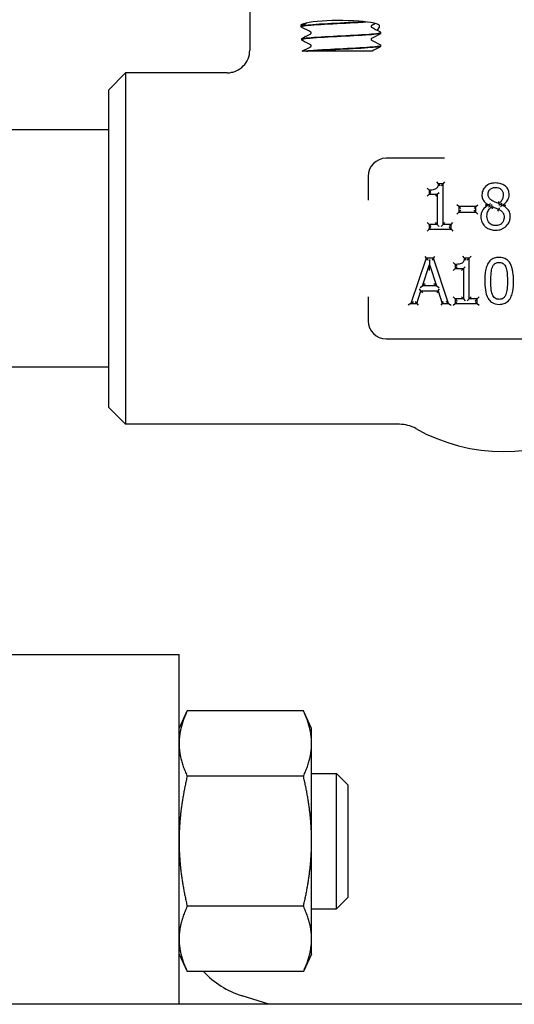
# Model space of a CAD drawing. Header units: inches. Extents: x 24 to 1128, y -69 to 748.
# Tile 515 of 656: x 771.15 to 773.89, y 295.36 to 300.81. Entities that reach past the tile are written whole.
import ezdxf

# ---------------------------------------------------------------- set-up
doc = ezdxf.new("R2010")
doc.units = ezdxf.units.IN
doc.header["$LTSCALE"] = 32
doc.header["$MEASUREMENT"] = 0
doc.layers.add('Visible (ANSI)', color=7, linetype='Continuous', lineweight=30)

msp = doc.modelspace()

# ---------------------------------------------------------------- linework, layer by layer
at = {"layer": 'Visible (ANSI)'}
for p, q in [((772.42173, 301.42117), (772.42173, 300.6448)), ((772.70923, 300.77715), (772.70923, 300.77648)), ((772.70923, 300.70565), (772.70923, 300.70498)), ((773.14673, 300.7414), (773.14673, 300.74073)), ((773.14673, 300.6699), (773.14673, 300.66923)), ((772.73677, 300.63992), (772.71231, 300.63992)), ((772.73677, 300.63992), (772.74334, 300.63992)), ((772.82334, 300.63992), (772.74334, 300.63992)), ((773.09907, 300.63992), (772.82334, 300.63992)), ((771.64048, 300.42617), (771.73423, 300.51992)), ((771.73423, 300.51992), (771.73423, 298.57242)), ((772.29562, 300.51992), (771.73423, 300.51992)), ((771.64048, 298.66617), (771.64048, 300.42617)), ((771.64048, 300.20367), (769.89048, 300.20367)), ((773.50082, 300.04617), (773.17798, 300.04617)), ((773.07798, 299.94617), (773.07798, 299.81365)), ((773.46667, 299.90451), (773.45705, 299.91492)), ((773.4926, 299.90451), (773.46667, 299.90451)), ((773.4926, 299.90451), (773.48218, 299.89409)), ((773.4926, 299.90451), (773.50301, 299.91492)), ((773.4926, 299.67922), (773.4926, 299.90451)), ((773.415, 299.86966), (773.40459, 299.88008)), ((773.415, 299.84677), (773.40459, 299.83635)), ((773.415, 299.86966), (773.415, 299.84677)), ((773.415, 299.84677), (773.42542, 299.85718)), ((773.415, 299.84677), (773.46039, 299.84677)), ((773.46039, 299.84677), (773.44997, 299.83635)), ((773.46039, 299.84677), (773.4708, 299.85718)), ((773.46039, 299.84677), (773.46039, 299.67922)), ((773.57992, 299.77829), (773.5695, 299.78871)), ((773.67453, 299.77829), (773.57992, 299.77829)), ((773.57992, 299.77829), (773.59033, 299.76787)), ((773.57992, 299.77829), (773.57992, 299.7479)), ((773.67453, 299.77829), (773.66411, 299.76787)), ((773.67453, 299.77829), (773.68494, 299.78871)), ((773.67453, 299.7479), (773.67453, 299.77829)), ((773.75464, 299.79421), (773.74422, 299.78822)), ((773.74422, 299.78822), (773.74422, 299.78721)), ((773.75316, 299.78163), (773.74422, 299.78721)), ((773.76428, 299.7787), (773.76311, 299.79042)), ((773.80074, 299.79531), (773.80272, 299.78371)), ((773.80998, 299.77913), (773.82039, 299.78579)), ((773.81138, 299.79234), (773.82039, 299.7868)), ((773.82039, 299.78579), (773.82039, 299.7868)), ((773.5695, 299.73749), (773.57992, 299.7479)), ((773.57992, 299.7479), (773.59033, 299.75832)), ((773.57992, 299.7479), (773.67453, 299.7479)), ((773.67453, 299.7479), (773.66411, 299.75832)), ((773.67453, 299.7479), (773.68494, 299.73749)), ((773.79588, 299.75399), (773.80094, 299.7631)), ((773.415, 299.67922), (773.40459, 299.68964)), ((773.46039, 299.67922), (773.415, 299.67922)), ((773.415, 299.67922), (773.415, 299.6537)), ((773.415, 299.67922), (773.42542, 299.66881)), ((773.46039, 299.67922), (773.44997, 299.68964)), ((773.46039, 299.67922), (773.4708, 299.66881)), ((773.4926, 299.67922), (773.48218, 299.66881)), ((773.4926, 299.67922), (773.50301, 299.68964)), ((773.53697, 299.67922), (773.4926, 299.67922)), ((773.53697, 299.67922), (773.52655, 299.66881)), ((773.53697, 299.67922), (773.54738, 299.68964)), ((773.53697, 299.6537), (773.53697, 299.67922)), ((773.40459, 299.64328), (773.415, 299.6537)), ((773.415, 299.6537), (773.42542, 299.66411)), ((773.415, 299.6537), (773.53697, 299.6537)), ((773.53697, 299.6537), (773.52655, 299.66411)), ((773.53697, 299.6537), (773.54738, 299.64328)), ((773.39809, 299.49208), (773.31381, 299.24208)), ((773.37925, 299.34034), (773.41774, 299.45804)), ((773.39061, 299.50249), (773.39809, 299.49208)), ((773.43901, 299.49208), (773.39809, 299.49208)), ((773.39809, 299.49208), (773.40557, 299.48166)), ((773.4145, 299.48166), (773.41772, 299.48399)), ((773.41772, 299.48399), (773.41774, 299.45804)), ((773.41772, 299.48399), (773.42094, 299.48166)), ((773.41777, 299.42461), (773.41774, 299.45804)), ((773.41774, 299.45804), (773.45643, 299.34034)), ((773.43901, 299.49208), (773.43153, 299.48166)), ((773.43901, 299.49208), (773.44649, 299.50249)), ((773.52329, 299.24208), (773.43901, 299.49208)), ((773.55955, 299.45804), (773.54914, 299.46846)), ((773.55955, 299.45804), (773.55955, 299.43515)), ((773.61122, 299.49289), (773.6016, 299.50331)), ((773.63715, 299.49289), (773.61122, 299.49289)), ((773.63715, 299.49289), (773.62673, 299.48247)), ((773.63715, 299.49289), (773.64756, 299.50331)), ((773.63715, 299.2676), (773.63715, 299.49289)), ((773.55955, 299.43515), (773.54914, 299.42473)), ((773.55955, 299.43515), (773.56997, 299.44557)), ((773.55955, 299.43515), (773.60494, 299.43515)), ((773.60494, 299.43515), (773.59452, 299.42473)), ((773.60494, 299.43515), (773.61535, 299.44557)), ((773.60494, 299.43515), (773.60494, 299.2676)), ((773.39361, 299.35075), (773.37925, 299.34034)), ((773.45643, 299.34034), (773.44205, 299.35075)), ((773.34744, 299.24208), (773.37013, 299.31197)), ((773.37013, 299.31197), (773.36256, 299.32239)), ((773.36488, 299.32992), (773.37925, 299.34034)), ((773.37013, 299.31197), (773.3777, 299.30156)), ((773.37013, 299.31197), (773.46555, 299.31197)), ((773.45643, 299.34034), (773.37925, 299.34034)), ((773.45643, 299.34034), (773.47082, 299.32992)), ((773.46555, 299.31197), (773.45798, 299.30156)), ((773.46555, 299.31197), (773.47312, 299.32239)), ((773.46555, 299.31197), (773.48824, 299.24208)), ((773.07798, 299.27868), (773.07798, 299.14617)), ((773.31381, 299.24208), (773.2993, 299.23166)), ((773.31381, 299.24208), (773.32831, 299.25249)), ((773.31381, 299.24208), (773.34744, 299.24208)), ((773.34744, 299.24208), (773.33987, 299.25249)), ((773.34744, 299.24208), (773.35501, 299.23166)), ((773.48824, 299.24208), (773.48067, 299.23166)), ((773.48824, 299.24208), (773.49581, 299.25249)), ((773.48824, 299.24208), (773.52329, 299.24208)), ((773.52329, 299.24208), (773.50879, 299.25249)), ((773.52329, 299.24208), (773.53779, 299.23166)), ((773.55955, 299.2676), (773.54914, 299.27802)), ((773.54914, 299.23166), (773.55955, 299.24208)), ((773.60494, 299.2676), (773.55955, 299.2676)), ((773.55955, 299.2676), (773.55955, 299.24208)), ((773.55955, 299.2676), (773.56997, 299.25719)), ((773.55955, 299.24208), (773.56997, 299.25249)), ((773.55955, 299.24208), (773.68152, 299.24208)), ((773.60494, 299.2676), (773.59452, 299.27802)), ((773.60494, 299.2676), (773.61535, 299.25719)), ((773.63715, 299.2676), (773.62673, 299.25719)), ((773.63715, 299.2676), (773.64756, 299.27802)), ((773.68152, 299.2676), (773.63715, 299.2676)), ((773.68152, 299.2676), (773.6711, 299.25719)), ((773.68152, 299.24208), (773.6711, 299.25249)), ((773.68152, 299.2676), (773.69193, 299.27802)), ((773.68152, 299.24208), (773.68152, 299.2676)), ((773.68152, 299.24208), (773.69193, 299.23166)), ((773.17798, 299.04617), (774.47798, 299.04617)), ((771.64048, 298.88867), (769.89048, 298.88867)), ((771.64048, 298.66617), (771.73423, 298.57242)), ((773.25031, 298.57242), (771.73423, 298.57242)), ((771.09013, 297.29617), (772.03013, 297.29617)), ((772.03013, 295.35867), (772.03013, 297.29617)), ((772.03013, 296.88738), (772.07522, 296.98406)), ((772.71905, 296.98406), (772.07522, 296.98406)), ((772.76413, 296.88738), (772.71905, 296.98406)), ((772.76413, 296.80364), (772.76413, 296.88738)), ((772.76413, 296.26238), (772.76413, 296.80364)), ((772.71905, 296.62322), (772.07522, 296.62322)), ((772.76413, 296.63738), (772.90263, 296.63738)), ((772.90263, 295.88738), (772.90263, 296.63738)), ((772.96513, 296.57488), (772.90263, 296.63738)), ((772.96513, 296.57488), (772.96513, 295.94988)), ((772.76413, 295.72111), (772.76413, 296.26238)), ((772.96513, 295.94988), (772.90263, 295.88738)), ((772.71905, 295.90153), (772.07522, 295.90153)), ((772.76413, 295.88738), (772.90263, 295.88738)), ((772.76413, 295.63738), (772.76413, 295.72111)), ((772.03013, 295.63738), (772.07522, 295.54069)), ((772.76413, 295.63738), (772.71905, 295.54069)), ((772.71905, 295.54069), (772.07522, 295.54069)), ((796.86063, 295.35867), (760.36063, 295.35867)), ((772.5274, 295.35867), (772.37916, 295.40562))]:
    msp.add_line(p, q, dxfattribs=at)
for centre, radius, start, end in [((773.17798, 299.94617), 0.1, 90, 180), ((773.17798, 299.14617), 0.1, 180, 270), ((773.25031, 298.38492), 0.1875, 60.65517, 90), ((773.82798, 299.41242), 0.99125, 240.65517, 299.34483), ((772.53013, 295.88228), 0.5, 223.0936, 252.42528)]:
    msp.add_arc(centre, radius, start, end, dxfattribs=at)
msp.add_ellipse((772.9208, 300.78047), major_axis=(0.21875, 0), ratio=0.1316525, start_param=0.1108904, end_param=3.4219418, dxfattribs=at)
for points, knots in [([(772.70923, 300.77717), (772.70929, 300.77863), (772.70983, 300.78), (772.71108, 300.78188), (772.71175, 300.78249), (772.71291, 300.78338), (772.71343, 300.78369), (772.71393, 300.78395)], [0, 0, 0, 0, 0.020588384, 0.020588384, 0.04017257, 0.04017257, 0.058516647, 0.058516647, 0.058516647, 0.058516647]), ([(772.71393, 300.76967), (772.71315, 300.77008), (772.71231, 300.77058), (772.71091, 300.77203), (772.71041, 300.77266), (772.70958, 300.77432), (772.70928, 300.77537), (772.70923, 300.77645)], [0, 0, 0, 0, 0.028459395, 0.028459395, 0.043235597, 0.043235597, 0.058545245, 0.058545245, 0.058545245, 0.058545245]), ([(773.06145, 300.8025), (773.02833, 300.80033), (772.98809, 300.79816), (772.94649, 300.79599), (772.88238, 300.79264), (772.81635, 300.78929), (772.77141, 300.78594), (772.73204, 300.78301), (772.70953, 300.78008), (772.70929, 300.77715)], [-20.5382393, -20.5382393, -20.5382393, -20.5382393, -19.9656718, -19.9656718, -19.9656718, -19.0832549, -19.0832549, -19.0832549, -18.3101233, -18.3101233, -18.3101233, -18.3101233]), ([(772.70955, 300.77645), (772.70943, 300.77785), (772.7141, 300.77924), (772.7237, 300.78064), (772.74671, 300.78399), (772.79756, 300.78733), (772.85855, 300.79068), (772.91953, 300.79402), (772.98944, 300.79737), (773.04396, 300.80071), (773.05139, 300.80117), (773.05851, 300.80162), (773.06529, 300.80208)], [12.0246214, 12.0246214, 12.0246214, 12.0246214, 12.3927441, 12.3927441, 12.3927441, 13.2747852, 13.2747852, 13.2747852, 14.1565644, 14.1565644, 14.1565644, 14.276733, 14.276733, 14.276733, 14.276733]), ([(773.096, 300.78131), (773.096, 300.78131), (773.09576, 300.78121), (773.095, 300.78042), (773.09464, 300.77996), (773.09401, 300.77863), (773.09377, 300.77773), (773.09377, 300.77681)], [0.002645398, 0.002645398, 0.002645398, 0.002645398, 0.027589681, 0.027589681, 0.042171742, 0.042171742, 0.057287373, 0.057287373, 0.057287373, 0.057287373]), ([(773.09377, 300.77681), (773.09377, 300.77543), (773.09434, 300.77414), (773.09527, 300.77285), (773.09562, 300.77258), (773.09594, 300.77235), (773.096, 300.77232), (773.096, 300.77232)], [0, 0, 0, 0, 0.022828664, 0.022828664, 0.041633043, 0.041633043, 0.054614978, 0.054614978, 0.054614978, 0.054614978]), ([(773.1382, 300.78365), (773.13938, 300.78227), (773.13977, 300.7802), (773.13867, 300.77195), (773.13427, 300.76392), (773.12686, 300.75614)], [0, 0, 0, 0, 0.0813335, 0.0813335, 0.26320463, 0.26320463, 0.26320463, 0.26320463]), ([(773.1464, 300.74142), (773.14644, 300.73963), (773.13862, 300.73784), (773.12306, 300.73605), (773.09429, 300.73275), (773.03959, 300.72944), (772.97765, 300.72613), (772.91579, 300.72282), (772.84786, 300.71952), (772.79699, 300.71622), (772.7455, 300.71287), (772.7125, 300.70953), (772.70947, 300.70618), (772.70931, 300.706), (772.70923, 300.70583), (772.70924, 300.70565)], [-15.1708472, -15.1708472, -15.1708472, -15.1708472, -14.6990684, -14.6990684, -14.6990684, -13.8268003, -13.8268003, -13.8268003, -12.9557305, -12.9557305, -12.9557305, -12.0740419, -12.0740419, -12.0740419, -12.026938, -12.026938, -12.026938, -12.026938]), ([(772.70923, 300.70567), (772.70929, 300.70713), (772.70983, 300.7085), (772.71108, 300.71038), (772.71175, 300.71099), (772.71291, 300.71188), (772.71343, 300.71219), (772.71393, 300.71245)], [0, 0, 0, 0, 0.020588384, 0.020588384, 0.04017257, 0.04017257, 0.058516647, 0.058516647, 0.058516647, 0.058516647]), ([(772.71393, 300.69817), (772.71315, 300.69858), (772.71231, 300.69908), (772.71091, 300.70053), (772.71041, 300.70116), (772.70958, 300.70282), (772.70928, 300.70387), (772.70923, 300.70495)], [0, 0, 0, 0, 0.028459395, 0.028459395, 0.043235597, 0.043235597, 0.058545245, 0.058545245, 0.058545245, 0.058545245]), ([(772.7096, 300.70495), (772.70953, 300.70667), (772.71666, 300.70838), (772.73102, 300.7101), (772.75944, 300.7135), (772.81553, 300.7169), (772.87921, 300.72029), (772.94239, 300.72367), (773.01174, 300.72704), (773.06278, 300.73041), (773.11351, 300.73376), (773.14516, 300.73711), (773.14667, 300.74046), (773.14671, 300.74055), (773.14673, 300.74064), (773.14672, 300.74073)], [5.7414361, 5.7414361, 5.7414361, 5.7414361, 6.1939142, 6.1939142, 6.1939142, 7.0897201, 7.0897201, 7.0897201, 7.9785276, 7.9785276, 7.9785276, 8.8619138, 8.8619138, 8.8619138, 8.8853453, 8.8853453, 8.8853453, 8.8853453]), ([(772.76218, 300.74106), (772.76218, 300.74245), (772.76162, 300.74374), (772.76068, 300.74503), (772.76033, 300.7453), (772.76001, 300.74553), (772.75996, 300.74556), (772.75996, 300.74556)], [0, 0, 0, 0, 0.022828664, 0.022828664, 0.041633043, 0.041633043, 0.054614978, 0.054614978, 0.054614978, 0.054614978]), ([(772.75996, 300.73657), (772.75996, 300.73657), (772.76019, 300.73666), (772.76095, 300.73746), (772.76132, 300.73791), (772.76194, 300.73924), (772.76218, 300.74015), (772.76218, 300.74106)], [0.002645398, 0.002645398, 0.002645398, 0.002645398, 0.027589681, 0.027589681, 0.042171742, 0.042171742, 0.057287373, 0.057287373, 0.057287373, 0.057287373]), ([(773.096, 300.70981), (773.096, 300.70981), (773.09576, 300.70971), (773.095, 300.70892), (773.09464, 300.70846), (773.09401, 300.70713), (773.09377, 300.70623), (773.09377, 300.70531)], [0.002645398, 0.002645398, 0.002645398, 0.002645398, 0.027589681, 0.027589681, 0.042171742, 0.042171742, 0.057287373, 0.057287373, 0.057287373, 0.057287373]), ([(773.09377, 300.70531), (773.09377, 300.70393), (773.09434, 300.70264), (773.09527, 300.70135), (773.09562, 300.70108), (773.09594, 300.70085), (773.096, 300.70082), (773.096, 300.70082)], [0, 0, 0, 0, 0.022828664, 0.022828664, 0.041633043, 0.041633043, 0.054614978, 0.054614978, 0.054614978, 0.054614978]), ([(773.14202, 300.7482), (773.1428, 300.74779), (773.14365, 300.74729), (773.14504, 300.74585), (773.14554, 300.74521), (773.14637, 300.74356), (773.14668, 300.74251), (773.14673, 300.74142)], [0, 0, 0, 0, 0.028459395, 0.028459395, 0.043235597, 0.043235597, 0.058545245, 0.058545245, 0.058545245, 0.058545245]), ([(773.14673, 300.7407), (773.14666, 300.73925), (773.14612, 300.73788), (773.14487, 300.736), (773.1442, 300.73539), (773.14304, 300.7345), (773.14252, 300.73419), (773.14202, 300.73392)], [0, 0, 0, 0, 0.020588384, 0.020588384, 0.04017257, 0.04017257, 0.058516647, 0.058516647, 0.058516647, 0.058516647]), ([(773.14644, 300.66992), (773.14658, 300.66872), (773.14311, 300.66751), (773.13591, 300.6663), (773.11613, 300.66299), (773.06853, 300.65968), (773.00942, 300.65636), (772.95002, 300.65303), (772.88012, 300.6497), (772.82384, 300.64638), (772.78746, 300.64422), (772.75687, 300.64207), (772.73677, 300.63992)], [-8.8876619, -8.8876619, -8.8876619, -8.8876619, -8.569564, -8.569564, -8.569564, -7.6960367, -7.6960367, -7.6960367, -6.8183862, -6.8183862, -6.8183862, -6.2510262, -6.2510262, -6.2510262, -6.2510262]), ([(772.74334, 300.63992), (772.7774, 300.64322), (772.83586, 300.64653), (772.89881, 300.64983), (772.96175, 300.65314), (773.02801, 300.65644), (773.07503, 300.65974), (773.12003, 300.6629), (773.1466, 300.66607), (773.14672, 300.66923)], [0.0265881, 0.0265881, 0.0265881, 0.0265881, 0.8976269, 0.8976269, 0.8976269, 1.7685955, 1.7685955, 1.7685955, 2.60216, 2.60216, 2.60216, 2.60216]), ([(772.76218, 300.66956), (772.76218, 300.67095), (772.76162, 300.67224), (772.76068, 300.67353), (772.76033, 300.6738), (772.76001, 300.67403), (772.75996, 300.67406), (772.75996, 300.67406)], [0, 0, 0, 0, 0.022828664, 0.022828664, 0.041633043, 0.041633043, 0.054614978, 0.054614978, 0.054614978, 0.054614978]), ([(772.75996, 300.66507), (772.75996, 300.66507), (772.76019, 300.66516), (772.76095, 300.66596), (772.76132, 300.66641), (772.76194, 300.66774), (772.76218, 300.66865), (772.76218, 300.66956)], [0.002645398, 0.002645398, 0.002645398, 0.002645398, 0.027589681, 0.027589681, 0.042171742, 0.042171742, 0.057287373, 0.057287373, 0.057287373, 0.057287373]), ([(773.14202, 300.6767), (773.1428, 300.67629), (773.14365, 300.67579), (773.14504, 300.67435), (773.14554, 300.67371), (773.14637, 300.67206), (773.14668, 300.67101), (773.14673, 300.66992)], [0, 0, 0, 0, 0.028459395, 0.028459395, 0.043235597, 0.043235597, 0.058545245, 0.058545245, 0.058545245, 0.058545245]), ([(773.14673, 300.6692), (773.14666, 300.66775), (773.14612, 300.66638), (773.14487, 300.6645), (773.1442, 300.66389), (773.14304, 300.663), (773.14252, 300.66269), (773.14202, 300.66242)], [0, 0, 0, 0, 0.020588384, 0.020588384, 0.04017257, 0.04017257, 0.058516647, 0.058516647, 0.058516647, 0.058516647]), ([(772.29562, 300.51992), (772.29573, 300.51992), (772.29584, 300.51992), (772.30449, 300.51994), (772.31302, 300.52082), (772.32975, 300.52428), (772.33791, 300.52684), (772.36079, 300.53664), (772.37444, 300.54594), (772.39728, 300.56913), (772.4063, 300.58276), (772.41857, 300.61267), (772.42173, 300.62865), (772.42173, 300.6448)], [-0.00080906, -0.00080906, -0.00080906, -0.00080906, 0, 0, 0.06513682, 0.06513682, 0.13017613, 0.13017613, 0.25481643, 0.25481643, 0.37825086, 0.37825086, 0.50129539, 0.50129539, 0.50129539, 0.50129539]), ([(773.46667, 299.90451), (773.46643, 299.90151), (773.466, 299.89859), (773.46448, 299.89211), (773.46318, 299.88866), (773.4601, 299.88343), (773.45851, 299.88144), (773.45549, 299.8787), (773.45423, 299.87776), (773.45289, 299.87695), (773.4501, 299.87528), (773.4468, 299.87393), (773.43931, 299.87175), (773.43504, 299.87097), (773.42554, 299.86989), (773.42029, 299.86966), (773.415, 299.86966)], [-0.21914518, -0.21914518, -0.21914518, -0.21914518, -0.19291175, -0.19291175, -0.15742494, -0.15742494, -0.13012741, -0.13012741, -0.11306644, -0.11306644, -0.11306644, -0.07974952, -0.07974952, -0.04257171, -0.04257171, 0, 0, 0, 0]), ([(773.47564, 299.89409), (773.47562, 299.89412), (773.4756, 299.89414), (773.47474, 299.89521), (773.47389, 299.89625), (773.47223, 299.89823), (773.47142, 299.89918), (773.46979, 299.90106), (773.46897, 299.90198), (773.46777, 299.9033), (773.46734, 299.90377), (773.4668, 299.90436), (773.46667, 299.90451), (773.46667, 299.90451)], [-0.000246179, -0.000246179, -0.000246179, -0.000246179, 0, 0, 0.010218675, 0.010218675, 0.020229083, 0.020229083, 0.031714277, 0.031714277, 0.040524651, 0.040524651, 0.048289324, 0.048289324, 0.048289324, 0.048289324]), ([(773.78332, 299.90937), (773.7778, 299.90937), (773.77212, 299.90897), (773.75976, 299.90685), (773.7531, 299.90491), (773.73743, 299.89769), (773.72904, 299.89143), (773.71657, 299.87674), (773.71219, 299.86858), (773.70855, 299.8545), (773.70795, 299.8489), (773.70795, 299.84353)], [-0.24108925, -0.24108925, -0.24108925, -0.24108925, -0.20285247, -0.20285247, -0.15755053, -0.15755053, -0.09071955, -0.09071955, -0.03520387, -0.03520387, 0, 0, 0, 0]), ([(773.85848, 299.84575), (773.85848, 299.84967), (773.85818, 299.85371), (773.8563, 299.8642), (773.85404, 299.87061), (773.84629, 299.88386), (773.84042, 299.88998), (773.82746, 299.89948), (773.82047, 299.90286), (773.80336, 299.90829), (773.79318, 299.90937), (773.78332, 299.90937)], [-0.2382608, -0.2382608, -0.2382608, -0.2382608, -0.21252746, -0.21252746, -0.17135413, -0.17135413, -0.11832726, -0.11832726, -0.06910487, -0.06910487, 0, 0, 0, 0]), ([(773.42542, 299.85956), (773.4254, 299.85958), (773.42537, 299.8596), (773.42425, 299.86066), (773.42316, 299.86169), (773.42109, 299.86368), (773.4201, 299.86463), (773.41825, 299.86644), (773.41737, 299.86731), (773.41613, 299.86854), (773.41569, 299.86898), (773.41514, 299.86952), (773.415, 299.86966), (773.415, 299.86966)], [-0.049771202, -0.049771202, -0.049771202, -0.049771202, -0.049510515, -0.049510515, -0.038176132, -0.038176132, -0.027254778, -0.027254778, -0.015917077, -0.015917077, -0.007424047, -0.007424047, 0, 0, 0, 0]), ([(773.70795, 299.84353), (773.70795, 299.83988), (773.7082, 299.83611), (773.70995, 299.82528), (773.71246, 299.81803), (773.71687, 299.81172), (773.72127, 299.80542), (773.72654, 299.80054), (773.73599, 299.79329), (773.74009, 299.79062), (773.74422, 299.78822)], [-0.14919736, -0.14919736, -0.14919736, -0.14919736, -0.12498855, -0.12498855, -0.08048513, -0.08048513, -0.08048513, -0.03367511, -0.03367511, 0, 0, 0, 0]), ([(773.74158, 299.84738), (773.74158, 299.85003), (773.74179, 299.85264), (773.74296, 299.85915), (773.74426, 299.86284), (773.74871, 299.87055), (773.75233, 299.8743), (773.76123, 299.88038), (773.76642, 299.88248), (773.77558, 299.88432), (773.77931, 299.88465), (773.78312, 299.88465)], [-0.20028425, -0.20028425, -0.20028425, -0.20028425, -0.17595568, -0.17595568, -0.13702996, -0.13702996, -0.08642653, -0.08642653, -0.03353843, -0.03353843, 0, 0, 0, 0]), ([(773.76549, 299.81091), (773.76427, 299.81161), (773.76307, 299.81235), (773.75694, 299.81633), (773.75258, 299.82001), (773.74594, 299.82826), (773.74384, 299.83258), (773.74193, 299.84067), (773.74158, 299.84399), (773.74158, 299.84738)], [-0.14393342, -0.14393342, -0.14393342, -0.14393342, -0.13185082, -0.13185082, -0.08070178, -0.08070178, -0.03103914, -0.03103914, 0, 0, 0, 0]), ([(773.78312, 299.88465), (773.78649, 299.88465), (773.78984, 299.88441), (773.79726, 299.88318), (773.80119, 299.88198), (773.80986, 299.87778), (773.81423, 299.87416), (773.82104, 299.86541), (773.82333, 299.86058), (773.8253, 299.85214), (773.82566, 299.84878), (773.82566, 299.84535)], [-0.2062605, -0.2062605, -0.2062605, -0.2062605, -0.17676842, -0.17676842, -0.13805989, -0.13805989, -0.0834994, -0.0834994, -0.03156312, -0.03156312, 0, 0, 0, 0]), ([(773.82566, 299.84535), (773.82566, 299.8406), (773.82528, 299.83587), (773.82307, 299.82402), (773.82071, 299.81742), (773.81391, 299.80735), (773.81026, 299.80339), (773.80443, 299.79822), (773.80262, 299.79674), (773.80074, 299.79531)], [-0.17159567, -0.17159567, -0.17159567, -0.17159567, -0.13119161, -0.13119161, -0.06654511, -0.06654511, -0.01972886, -0.01972886, 0, 0, 0, 0]), ([(773.82039, 299.7868), (773.82309, 299.78816), (773.82575, 299.78969), (773.83397, 299.79515), (773.83918, 299.79976), (773.8492, 299.81221), (773.8533, 299.82001), (773.85757, 299.83417), (773.85848, 299.84), (773.85848, 299.84575)], [-0.15744253, -0.15744253, -0.15744253, -0.15744253, -0.13731944, -0.13731944, -0.09338685, -0.09338685, -0.03591802, -0.03591802, 0, 0, 0, 0]), ([(773.74422, 299.78721), (773.73747, 299.7839), (773.73082, 299.77968), (773.71635, 299.76672), (773.70954, 299.7567), (773.7031, 299.73826), (773.70188, 299.73035), (773.70188, 299.72278)], [-0.17644554, -0.17644554, -0.17644554, -0.17644554, -0.12506903, -0.12506903, -0.04977316, -0.04977316, 0, 0, 0, 0]), ([(773.72552, 299.78819), (773.72556, 299.78819), (773.7256, 299.78819), (773.72889, 299.78813), (773.73225, 299.78806), (773.73763, 299.78792), (773.73972, 299.78785), (773.74209, 299.78778), (773.74278, 299.78775), (773.74337, 299.78773)], [-0.000323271, -0.000323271, -0.000323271, -0.000323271, 0, 0, 0.024747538, 0.024747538, 0.043496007, 0.043496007, 0.051596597, 0.051596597, 0.051596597, 0.051596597]), ([(773.73571, 299.72521), (773.73571, 299.73067), (773.73628, 299.73611), (773.73946, 299.74959), (773.74314, 299.75728), (773.75271, 299.76973), (773.75813, 299.77463), (773.76428, 299.7787)], [-0.18604928, -0.18604928, -0.18604928, -0.18604928, -0.13907807, -0.13907807, -0.06392413, -0.06392413, 0, 0, 0, 0]), ([(773.74422, 299.78822), (773.74422, 299.78822), (773.74402, 299.7881), (773.74355, 299.78784), (773.74346, 299.78779), (773.74337, 299.78773)], [0, 0, 0, 0, 0.009031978, 0.009031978, 0.01088713, 0.01088713, 0.01088713, 0.01088713]), ([(773.74337, 299.78773), (773.74354, 299.78763), (773.74368, 299.78754), (773.74408, 299.78729), (773.74422, 299.78721), (773.74422, 299.78721)], [0.004463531, 0.004463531, 0.004463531, 0.004463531, 0.007781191, 0.007781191, 0.015368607, 0.015368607, 0.015368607, 0.015368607]), ([(773.75316, 299.78163), (773.74827, 299.77851), (773.74542, 299.77631), (773.74465, 299.77571), (773.74457, 299.77565), (773.74449, 299.77559)], [-0.0067344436, -0.0067344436, -0.0067344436, -0.0067344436, 0, 0, 0.0007386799, 0.0007386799, 0.0007386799, 0.0007386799]), ([(773.75464, 299.78465), (773.75461, 299.7846), (773.75458, 299.78455), (773.75408, 299.78355), (773.75362, 299.78259), (773.75316, 299.78163)], [-0.0004266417, -0.0004266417, -0.0004266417, -0.0004266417, 0, 0, 0.0080980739, 0.0080980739, 0.0080980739, 0.0080980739]), ([(773.7657, 299.76688), (773.7657, 299.76691), (773.76569, 299.76694), (773.76555, 299.76792), (773.76542, 299.76888), (773.76518, 299.77073), (773.76506, 299.77162), (773.7648, 299.77377), (773.76467, 299.77496), (773.76447, 299.77682), (773.76439, 299.77753), (773.7643, 299.77846), (773.76428, 299.7787), (773.76428, 299.7787)], [-0.044621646, -0.044621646, -0.044621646, -0.044621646, -0.044400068, -0.044400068, -0.03707356, -0.03707356, -0.02988243, -0.02988243, -0.01893434, -0.01893434, -0.009203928, -0.009203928, 0, 0, 0, 0]), ([(773.76428, 299.7787), (773.76784, 299.77725), (773.77141, 299.7758), (773.77857, 299.77293), (773.78215, 299.7715), (773.78575, 299.77009), (773.78845, 299.76902), (773.79111, 299.76792), (773.79624, 299.76559), (773.79871, 299.76437), (773.80094, 299.7631)], [-0.1047588, -0.1047588, -0.1047588, -0.1047588, -0.0755253, -0.0755253, -0.0462918, -0.0462918, -0.0462918, -0.0231459, -0.0231459, 0, 0, 0, 0]), ([(773.80074, 299.79531), (773.79751, 299.79636), (773.79426, 299.79757), (773.78776, 299.8002), (773.78452, 299.80162), (773.78129, 299.80311), (773.77855, 299.80438), (773.77582, 299.80566), (773.77049, 299.80826), (773.76784, 299.80959), (773.76549, 299.81091)], [-0.10316194, -0.10316194, -0.10316194, -0.10316194, -0.07498611, -0.07498611, -0.04681028, -0.04681028, -0.04681028, -0.02340514, -0.02340514, 0, 0, 0, 0]), ([(773.79869, 299.80707), (773.7987, 299.80704), (773.79871, 299.80701), (773.79888, 299.80602), (773.79905, 299.80507), (773.79938, 299.80322), (773.79954, 299.80233), (773.79991, 299.80019), (773.80011, 299.79902), (773.80043, 299.79717), (773.80054, 299.79647), (773.8007, 299.79554), (773.80074, 299.79531), (773.80074, 299.79531)], [-0.044688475, -0.044688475, -0.044688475, -0.044688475, -0.044465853, -0.044465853, -0.037097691, -0.037097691, -0.029877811, -0.029877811, -0.018940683, -0.018940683, -0.009212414, -0.009212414, 0, 0, 0, 0]), ([(773.80998, 299.78933), (773.81, 299.78938), (773.81003, 299.78944), (773.8105, 299.79044), (773.81094, 299.79139), (773.81138, 299.79234)], [-0.0004459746, -0.0004459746, -0.0004459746, -0.0004459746, 0, 0, 0.0079917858, 0.0079917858, 0.0079917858, 0.0079917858]), ([(773.81138, 299.79234), (773.81609, 299.79551), (773.81855, 299.79746), (773.81913, 299.79792), (773.8192, 299.79798), (773.81927, 299.79803)], [-0.0049383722, -0.0049383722, -0.0049383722, -0.0049383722, 0, 0, 0.000690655, 0.000690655, 0.000690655, 0.000690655]), ([(773.82039, 299.7868), (773.82039, 299.7868), (773.82059, 299.78668), (773.82104, 299.78641), (773.82112, 299.78636), (773.8212, 299.7863)], [-0.044899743, -0.044899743, -0.044899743, -0.044899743, -0.035977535, -0.035977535, -0.03420007, -0.03420007, -0.03420007, -0.03420007]), ([(773.82039, 299.78579), (773.82039, 299.78579), (773.82053, 299.78588), (773.82091, 299.78612), (773.82105, 299.7862), (773.8212, 299.7863)], [0, 0, 0, 0, 0.007479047, 0.007479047, 0.010647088, 0.010647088, 0.010647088, 0.010647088]), ([(773.86476, 299.72339), (773.86476, 299.72753), (773.86449, 299.7318), (773.86313, 299.7404), (773.86203, 299.74473), (773.85768, 299.75572), (773.85314, 299.76214), (773.84478, 299.77058), (773.841, 299.77365), (773.83168, 299.7801), (773.82607, 299.78316), (773.82039, 299.78579)], [-0.17675386, -0.17675386, -0.17675386, -0.17675386, -0.14867142, -0.14867142, -0.12078849, -0.12078849, -0.0760162, -0.0760162, -0.04400779, -0.04400779, 0, 0, 0, 0]), ([(773.8212, 299.7863), (773.82183, 299.78632), (773.82256, 299.78633), (773.8251, 299.78639), (773.82739, 299.78645), (773.83306, 299.78665), (773.83649, 299.7868), (773.83985, 299.78698), (773.83989, 299.78698), (773.83993, 299.78698)], [0.002128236, 0.002128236, 0.002128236, 0.002128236, 0.008988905, 0.008988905, 0.025521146, 0.025521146, 0.046099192, 0.046099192, 0.046368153, 0.046368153, 0.046368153, 0.046368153]), ([(773.70188, 299.72278), (773.70188, 299.71298), (773.70365, 299.70272), (773.70735, 299.6934), (773.71086, 299.68454), (773.71643, 299.67616), (773.72335, 299.6695)], [-0.12818083, -0.12818083, -0.12818083, -0.12818083, -0.06222407, -0.06222407, -0.06222407, 0, 0, 0, 0]), ([(773.78372, 299.67294), (773.7773, 299.67294), (773.771, 299.67407), (773.75678, 299.67996), (773.7492, 299.68659), (773.7383, 299.70353), (773.73571, 299.7141), (773.73571, 299.72521)], [-0.24211946, -0.24211946, -0.24211946, -0.24211946, -0.18433658, -0.18433658, -0.09638448, -0.09638448, 0, 0, 0, 0]), ([(773.78332, 299.64802), (773.78901, 299.64802), (773.79485, 299.64846), (773.80816, 299.65082), (773.81555, 299.65313), (773.83234, 299.66141), (773.84101, 299.66825), (773.85405, 299.68368), (773.85874, 299.69199), (773.86378, 299.70824), (773.86476, 299.71599), (773.86476, 299.72339)], [-0.27146787, -0.27146787, -0.27146787, -0.27146787, -0.23213286, -0.23213286, -0.18138429, -0.18138429, -0.10931742, -0.10931742, -0.04973135, -0.04973135, 0, 0, 0, 0]), ([(773.80094, 299.7631), (773.80094, 299.7631), (773.80107, 299.76333), (773.80157, 299.76423), (773.80194, 299.76489), (773.80287, 299.76655), (773.80342, 299.76754), (773.80434, 299.7692), (773.80466, 299.76978), (773.80516, 299.77069), (773.80533, 299.77099), (773.80559, 299.77145), (773.80567, 299.7716), (773.80583, 299.77188), (773.8059, 299.77201), (773.80598, 299.77216), (773.80599, 299.77218), (773.80601, 299.7722)], [-0.04147151, -0.04147151, -0.04147151, -0.04147151, -0.031136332, -0.031136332, -0.020800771, -0.020800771, -0.010464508, -0.010464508, -0.005125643, -0.005125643, -0.002449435, -0.002449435, -0.001094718, -0.001094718, 0, 0, 0.000192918, 0.000192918, 0.000192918, 0.000192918]), ([(773.80094, 299.7631), (773.80346, 299.76174), (773.8059, 299.76032), (773.81343, 299.75556), (773.81815, 299.75194), (773.82558, 299.74357), (773.82789, 299.73848), (773.82997, 299.72851), (773.83032, 299.72436), (773.83032, 299.72015)], [-0.16889715, -0.16889715, -0.16889715, -0.16889715, -0.14560596, -0.14560596, -0.0945362, -0.0945362, -0.03636008, -0.03636008, 0, 0, 0, 0]), ([(773.72335, 299.6695), (773.72708, 299.66591), (773.73126, 299.66274), (773.74275, 299.65583), (773.75025, 299.6529), (773.76641, 299.64886), (773.77502, 299.64802), (773.78332, 299.64802)], [-0.14467036, -0.14467036, -0.14467036, -0.14467036, -0.11132771, -0.11132771, -0.05797947, -0.05797947, 0, 0, 0, 0]), ([(773.83032, 299.72015), (773.83032, 299.7165), (773.83005, 299.71287), (773.82867, 299.70474), (773.82731, 299.70039), (773.82255, 299.69077), (773.81849, 299.68589), (773.80807, 299.67789), (773.80164, 299.67518), (773.79113, 299.67324), (773.78746, 299.67294), (773.78372, 299.67294)], [-0.23080417, -0.23080417, -0.23080417, -0.23080417, -0.19912439, -0.19912439, -0.15681606, -0.15681606, -0.09762557, -0.09762557, -0.03265509, -0.03265509, 0, 0, 0, 0]), ([(773.61122, 299.49289), (773.61098, 299.48989), (773.61055, 299.48697), (773.60903, 299.48049), (773.60773, 299.47704), (773.60465, 299.47181), (773.60306, 299.46982), (773.60004, 299.46708), (773.59878, 299.46614), (773.59744, 299.46534), (773.59465, 299.46366), (773.59135, 299.46231), (773.58386, 299.46013), (773.57959, 299.45935), (773.57009, 299.45827), (773.56484, 299.45804), (773.55955, 299.45804)], [-0.21914518, -0.21914518, -0.21914518, -0.21914518, -0.19291175, -0.19291175, -0.15742494, -0.15742494, -0.13012741, -0.13012741, -0.11306644, -0.11306644, -0.11306644, -0.07974952, -0.07974952, -0.04257171, -0.04257171, 0, 0, 0, 0]), ([(773.56997, 299.44794), (773.56995, 299.44796), (773.56992, 299.44799), (773.5688, 299.44904), (773.56771, 299.45008), (773.56564, 299.45206), (773.56465, 299.45301), (773.5628, 299.45483), (773.56192, 299.45569), (773.56068, 299.45692), (773.56024, 299.45736), (773.55969, 299.45791), (773.55955, 299.45804), (773.55955, 299.45804)], [-0.049771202, -0.049771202, -0.049771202, -0.049771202, -0.049510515, -0.049510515, -0.038176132, -0.038176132, -0.027254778, -0.027254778, -0.015917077, -0.015917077, -0.007424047, -0.007424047, 0, 0, 0, 0]), ([(773.62019, 299.48247), (773.62017, 299.4825), (773.62015, 299.48252), (773.61929, 299.48359), (773.61844, 299.48463), (773.61678, 299.48661), (773.61597, 299.48756), (773.61434, 299.48944), (773.61352, 299.49036), (773.61232, 299.49168), (773.61189, 299.49215), (773.61135, 299.49274), (773.61122, 299.49289), (773.61122, 299.49289)], [-0.000246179, -0.000246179, -0.000246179, -0.000246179, 0, 0, 0.010218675, 0.010218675, 0.020229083, 0.020229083, 0.031714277, 0.031714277, 0.040524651, 0.040524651, 0.048289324, 0.048289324, 0.048289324, 0.048289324]), ([(773.80327, 299.49714), (773.79835, 299.49714), (773.79327, 299.4968), (773.78005, 299.49462), (773.77188, 299.49195), (773.75543, 299.48212), (773.7481, 299.47433), (773.7428, 299.46584), (773.73733, 299.45709), (773.7339, 299.44793), (773.72841, 299.42853), (773.72665, 299.4183), (773.72381, 299.39433), (773.72325, 299.38054), (773.72325, 299.36688)], [-0.39762782, -0.39762782, -0.39762782, -0.39762782, -0.36373585, -0.36373585, -0.30950871, -0.30950871, -0.24393732, -0.24393732, -0.24393732, -0.1766061, -0.1766061, -0.10179305, -0.10179305, 0, 0, 0, 0]), ([(773.766, 299.44305), (773.7667, 299.4448), (773.76746, 299.4465), (773.77093, 299.4533), (773.77427, 299.45781), (773.7824, 299.46473), (773.78712, 299.46702), (773.79593, 299.46903), (773.79957, 299.46939), (773.80327, 299.46939)], [-0.15519829, -0.15519829, -0.15519829, -0.15519829, -0.13862551, -0.13862551, -0.08628485, -0.08628485, -0.03318648, -0.03318648, 0, 0, 0, 0]), ([(773.8831, 299.36708), (773.8831, 299.38323), (773.88227, 299.39974), (773.87708, 299.43254), (773.87301, 299.44922), (773.86375, 299.46473), (773.85897, 299.47274), (773.85246, 299.48027), (773.83187, 299.49424), (773.81694, 299.49714), (773.80327, 299.49714)], [-0.3955508, -0.3955508, -0.3955508, -0.3955508, -0.2754195, -0.2754195, -0.15529321, -0.15529321, -0.15529321, -0.09373364, -0.09373364, 0, 0, 0, 0]), ([(773.80327, 299.46939), (773.8061, 299.46939), (773.80889, 299.46918), (773.8143, 299.46828), (773.81691, 299.46756), (773.82313, 299.46504), (773.82653, 299.46277), (773.83278, 299.45666), (773.83553, 299.45274), (773.83855, 299.44676), (773.83928, 299.44513), (773.83994, 299.44346)], [-0.15345791, -0.15345791, -0.15345791, -0.15345791, -0.12815919, -0.12815919, -0.10190337, -0.10190337, -0.06065975, -0.06065975, -0.01592257, -0.01592257, 0, 0, 0, 0]), ([(773.75729, 299.36688), (773.75729, 299.38163), (773.75775, 299.39636), (773.75911, 299.41084), (773.76017, 299.42215), (773.76216, 299.43339), (773.766, 299.44305)], [-0.20539702, -0.20539702, -0.20539702, -0.20539702, -0.0911634, -0.0911634, -0.0911634, 0, 0, 0, 0]), ([(773.83994, 299.44346), (773.84185, 299.43866), (773.84332, 299.43351), (773.8463, 299.41963), (773.84728, 299.41066), (773.84877, 299.39018), (773.84906, 299.37864), (773.84906, 299.36708)], [-0.20607527, -0.20607527, -0.20607527, -0.20607527, -0.16123509, -0.16123509, -0.08949082, -0.08949082, 0, 0, 0, 0]), ([(773.72325, 299.36688), (773.72325, 299.35069), (773.72406, 299.33413), (773.72921, 299.30125), (773.73321, 299.2845), (773.7426, 299.26892), (773.74728, 299.26116), (773.7536, 299.25387), (773.77411, 299.23975), (773.78935, 299.23681), (773.80327, 299.23681)], [-0.39636224, -0.39636224, -0.39636224, -0.39636224, -0.27588328, -0.27588328, -0.15540931, -0.15540931, -0.15540931, -0.09572801, -0.09572801, 0, 0, 0, 0]), ([(773.76579, 299.29151), (773.76153, 299.30268), (773.75947, 299.31484), (773.75754, 299.34056), (773.75729, 299.35371), (773.75729, 299.36688)], [-0.2030371, -0.2030371, -0.2030371, -0.2030371, -0.10151855, -0.10151855, 0, 0, 0, 0]), ([(773.80327, 299.23681), (773.80815, 299.23681), (773.81318, 299.23715), (773.82626, 299.23932), (773.83435, 299.24197), (773.85084, 299.25182), (773.85822, 299.25973), (773.86355, 299.26831), (773.86894, 299.277), (773.87236, 299.28607), (773.87792, 299.30555), (773.87972, 299.31594), (773.88254, 299.33992), (773.8831, 299.35356), (773.8831, 299.36708)], [-0.3969343, -0.3969343, -0.3969343, -0.3969343, -0.36344063, -0.36344063, -0.30985076, -0.30985076, -0.24348635, -0.24348635, -0.24348635, -0.17661505, -0.17661505, -0.10067261, -0.10067261, 0, 0, 0, 0]), ([(773.84906, 299.36708), (773.84906, 299.35201), (773.84859, 299.33696), (773.84703, 299.32231), (773.84586, 299.31128), (773.84385, 299.30033), (773.84015, 299.2909)], [-0.20539024, -0.20539024, -0.20539024, -0.20539024, -0.08874744, -0.08874744, -0.08874744, 0, 0, 0, 0]), ([(773.80327, 299.26457), (773.8004, 299.26457), (773.79756, 299.26477), (773.79196, 299.26571), (773.78922, 299.26646), (773.78277, 299.26913), (773.7793, 299.27152), (773.77292, 299.27791), (773.77014, 299.28197), (773.76717, 299.28807), (773.76645, 299.28977), (773.76579, 299.29151)], [-0.1574704, -0.1574704, -0.1574704, -0.1574704, -0.13181294, -0.13181294, -0.10432668, -0.10432668, -0.0618117, -0.0618117, -0.01648612, -0.01648612, 0, 0, 0, 0]), ([(773.84015, 299.2909), (773.83949, 299.2892), (773.83878, 299.28755), (773.8354, 299.28069), (773.83204, 299.2761), (773.8239, 299.2692), (773.81921, 299.26693), (773.81051, 299.26492), (773.80693, 299.26457), (773.80327, 299.26457)], [-0.15478626, -0.15478626, -0.15478626, -0.15478626, -0.13870733, -0.13870733, -0.08539549, -0.08539549, -0.03284442, -0.03284442, 0, 0, 0, 0])]:
    msp.add_open_spline(points, degree=3, knots=knots, dxfattribs=at)
for points in [[(772.71393, 300.78395), (772.72168, 300.788), (772.72942, 300.79206), (772.73716, 300.79611)], [(772.75996, 300.74555), (772.74463, 300.7536), (772.72928, 300.76164), (772.71393, 300.76967)], [(773.1181, 300.7929), (773.11073, 300.78904), (773.10336, 300.78517), (773.09599, 300.7813)], [(773.09599, 300.77232), (773.11133, 300.76427), (773.12667, 300.75623), (773.14202, 300.7482)], [(772.71393, 300.71245), (772.72928, 300.72048), (772.74463, 300.72852), (772.75996, 300.73657)], [(773.14202, 300.73392), (773.12667, 300.72589), (773.11133, 300.71785), (773.09599, 300.7098)], [(772.75996, 300.67405), (772.74463, 300.6821), (772.72928, 300.69014), (772.71393, 300.69817)], [(772.71393, 300.64095), (772.72928, 300.64898), (772.74463, 300.65702), (772.75996, 300.66507)], [(773.09599, 300.70082), (773.11133, 300.69277), (773.12667, 300.68473), (773.14202, 300.6767)], [(773.14202, 300.66242), (773.1277, 300.65493), (773.11338, 300.64743), (773.09907, 300.63992)], [(772.71231, 300.63992), (772.71289, 300.64037), (772.71342, 300.64068), (772.71393, 300.64095)]]:
    msp.add_open_spline(points, degree=3, dxfattribs=at)
for points in [[(772.07522, 296.98406), (772.03013, 296.88738), (772.03013, 296.80364)], [(772.76413, 296.80364), (772.76413, 296.88738), (772.71905, 296.98406)], [(772.03013, 296.80364), (772.03013, 296.71991), (772.07522, 296.62322)], [(772.71905, 296.62322), (772.76413, 296.71991), (772.76413, 296.80364)], [(772.07522, 296.62322), (772.03013, 296.42984), (772.03013, 296.26238)], [(772.76413, 296.26238), (772.76413, 296.42984), (772.71905, 296.62322)], [(772.03013, 296.26238), (772.03013, 296.09491), (772.07522, 295.90153)], [(772.71905, 295.90153), (772.76413, 296.09491), (772.76413, 296.26238)], [(772.07522, 295.90153), (772.03013, 295.80484), (772.03013, 295.72111)], [(772.76413, 295.72111), (772.76413, 295.80484), (772.71905, 295.90153)], [(772.03013, 295.72111), (772.03013, 295.63738), (772.07522, 295.54069)], [(772.71905, 295.54069), (772.76413, 295.63738), (772.76413, 295.72111)]]:
    msp.add_rational_spline(points, [1, 1.0379548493, 1], degree=2, dxfattribs=at)

doc.saveas('drawing.dxf')
